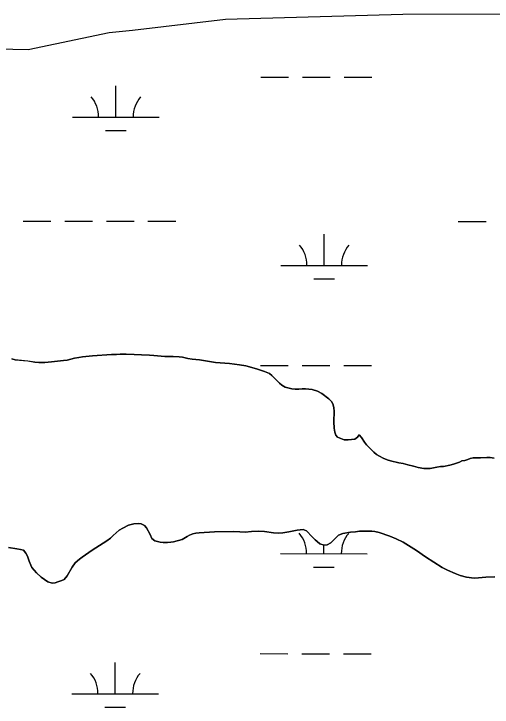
# Model space of a CAD drawing. Extents: x 3148686 to 3186545, y 916144 to 941516.
# Drawn here: x 3169292 to 3169843, y 924892 to 925692 of the extents above; entities that cross this region are included whole.
import ezdxf

# ---------------------------------------------------------------- set-up
doc = ezdxf.new("R2010")
doc.units = 0
for name, color, linetype in [('V-SITE-VEGE', 7, 'Continuous'), ('V-TOPO-SHOR', 7, 'Continuous'), ('V-WETL-SWMP', 7, 'Continuous')]:
    doc.layers.add(name, color=color, linetype=linetype)

msp = doc.modelspace()

# ---------------------------------------------------------------- linework, layer by layer
at = {"layer": 'V-SITE-VEGE'}
for points in [[(3169982.72, 925692), (3169740.13, 925691.22), (3169535.53, 925685.37), (3169428.33, 925672.64), (3169401.52, 925669.94), (3169307.98, 925650.6), (3169236.88, 925652.15), (3169224.01, 925656.07), (3169207.85, 925663.22), (3169196.5, 925669.65), (3169172.85, 925680), (3169159.22, 925683.14), (3169144.45, 925683.98), (3169079.55, 925677.34), (3169017.75, 925665.35), (3169003.79, 925661.98), (3168980.98, 925662.95), (3168961.79, 925666.82), (3168948.73, 925670.17), (3168933, 925672.53), (3168792.19, 925669.49), (3168661.56, 925662.9)], [(3169783.78, 925169.6), (3169779.55, 925168.99), (3169771.65, 925167.19), (3169764.51, 925167.52), (3169757.94, 925168.43), (3169752.33, 925170.12), (3169746.14, 925171.42), (3169740.73, 925173.12), (3169735.51, 925174.04), (3169725.84, 925176.09), (3169722.17, 925177.22), (3169717.52, 925179.3), (3169713.26, 925181.58), (3169709.96, 925183.68), (3169706.66, 925186.16), (3169701.6, 925191.14), (3169698.49, 925194.78), (3169696.15, 925197.85), (3169692.63, 925203.03), (3169689.91, 925206.29), (3169687.81, 925203.38), (3169684.93, 925201.23), (3169677.03, 925200.4), (3169672.59, 925200.36), (3169664.85, 925203.39), (3169663.09, 925205.88), (3169661.91, 925209.15), (3169660.9, 925213.78), (3169660.46, 925221.3), (3169660.94, 925233.46), (3169660.52, 925237.51), (3169659.72, 925240.97), (3169658.15, 925244.44), (3169654.84, 925247.88), (3169646.69, 925253.8), (3169641.85, 925256.46), (3169635.46, 925258.53), (3169631.99, 925259.08), (3169627.93, 925259.44), (3169624.26, 925259.41), (3169620.22, 925258.99), (3169615.97, 925258.76), (3169612.11, 925259.12), (3169604.37, 925261.37), (3169600.69, 925263.66), (3169597.78, 925265.95), (3169589.21, 925274.76), (3169586.31, 925276.86), (3169580.5, 925279.32), (3169571.6, 925282.53), (3169559.03, 925285.71), (3169551.88, 925287.01), (3169540.48, 925288.65), (3169524.26, 925289.87), (3169505.72, 925292.62), (3169497.22, 925293.52), (3169492.19, 925294.44), (3169486.2, 925295.94), (3169482.34, 925296.29), (3169475.2, 925296.62), (3169465.55, 925296.74), (3169453.19, 925297.6), (3169448.17, 925298.14), (3169438.9, 925298.65), (3169430.41, 925298.77), (3169421.15, 925299.28), (3169414.2, 925299.42), (3169410.15, 925299), (3169404.36, 925298.95), (3169382.38, 925297.43), (3169370.81, 925296.18), (3169366.38, 925295.37), (3169361.56, 925294.75), (3169352.89, 925292.56), (3169348.85, 925291.95), (3169334.97, 925290.29), (3169327.45, 925289.66), (3169320.5, 925289.79), (3169315.87, 925290.14), (3169307.56, 925291.42), (3169293.27, 925292.86), (3169289.4, 925293.79)], [(3169845.46, 925179.16), (3169840.82, 925179.9), (3169836.96, 925180.06), (3169829.63, 925179.81), (3169821.14, 925179.74), (3169817.86, 925178.94), (3169815.17, 925177.57), (3169811.71, 925176.58), (3169808.43, 925176.17), (3169805.55, 925174.79), (3169798.62, 925172.42), (3169794.58, 925171.23), (3169787.06, 925169.82), (3169783.78, 925169.6)], [(3169285.34, 925076.1), (3169295, 925074.83), (3169299.06, 925074.09), (3169302.74, 925072.96), (3169305.46, 925069.7), (3169307.23, 925066.24), (3169309.2, 925060.28), (3169310.98, 925055.85), (3169312.35, 925052.97), (3169317.8, 925046.84), (3169323.05, 925042.06), (3169330.81, 925036.71), (3169335.84, 925035.21), (3169339.12, 925035.62), (3169342.2, 925036.42), (3169346.82, 925038), (3169349.51, 925039.37), (3169353.14, 925043.45), (3169358.65, 925053.53), (3169362.48, 925058.38), (3169367.46, 925062.86), (3169370.53, 925065.2), (3169382.04, 925073.01), (3169398.74, 925083.95), (3169402.96, 925087.07), (3169406.22, 925090.19), (3169413.12, 925096.03), (3169417.34, 925098.57), (3169423.88, 925101.9), (3169430.04, 925103.69), (3169435.44, 925103.92), (3169438.53, 925103.37), (3169442.21, 925101.47), (3169444.55, 925098.79), (3169448.66, 925091.29), (3169450.63, 925086.68), (3169454.31, 925084.01), (3169460.31, 925082.32), (3169463.78, 925081.96), (3169468.8, 925081.81), (3169472.47, 925082.22), (3169475.74, 925082.83), (3169485.56, 925085.61), (3169491.32, 925088.74), (3169494.2, 925090.5), (3169497.86, 925092.07), (3169501.33, 925092.68), (3169505.18, 925093.1), (3169523.12, 925094.2), (3169544.92, 925094.57), (3169552.06, 925094.43), (3169558.43, 925093.91), (3169565.76, 925094.73), (3169573.28, 925095.18), (3169580.81, 925094.66), (3169591.05, 925093.01), (3169596.26, 925092.66), (3169601.66, 925093.09), (3169608.6, 925094.11), (3169618.43, 925096.12), (3169625.36, 925097.14), (3169629.04, 925095.62), (3169635.47, 925088.34), (3169638.97, 925084.9), (3169641.3, 925082.99), (3169644.6, 925080.51), (3169649.63, 925078.81), (3169652.91, 925079.41), (3169657.13, 925081.76), (3169666.13, 925090.33), (3169670.94, 925092.48), (3169679.8, 925093.91), (3169685.78, 925094.34), (3169690.41, 925094.96), (3169694.26, 925095.18), (3169704.49, 925095.07), (3169707.78, 925094.51), (3169712.8, 925093.4), (3169725.19, 925089.25), (3169732.35, 925086.22), (3169740.48, 925082.43), (3169755.81, 925072.71), (3169766.48, 925065.27), (3169785.68, 925053.26), (3169791.68, 925050.03), (3169800.59, 925046.05), (3169806.2, 925043.78), (3169813.75, 925041.91)], [(3169813.75, 925041.91), (3169822.43, 925041.01), (3169827.64, 925041.05), (3169831.69, 925041.66), (3169836.13, 925042.09), (3169846.16, 925042.36)]]:
    msp.add_lwpolyline(points, dxfattribs=at)
at = {"layer": 'V-TOPO-SHOR'}
for points in [[(3169289.4, 925293.79), (3169293.27, 925292.86), (3169307.56, 925291.43), (3169315.87, 925290.14), (3169320.5, 925289.79), (3169327.45, 925289.66), (3169334.97, 925290.29), (3169348.85, 925291.95), (3169352.89, 925292.56), (3169361.56, 925294.75), (3169366.38, 925295.37), (3169370.81, 925296.18), (3169382.38, 925297.43), (3169404.36, 925298.95), (3169410.15, 925299), (3169414.2, 925299.42), (3169421.15, 925299.28), (3169430.41, 925298.77), (3169438.9, 925298.65), (3169448.17, 925298.14), (3169453.19, 925297.6), (3169465.55, 925296.74), (3169475.2, 925296.62), (3169482.34, 925296.29), (3169486.2, 925295.94), (3169492.19, 925294.44), (3169497.22, 925293.52), (3169505.72, 925292.62), (3169524.26, 925289.87), (3169540.48, 925288.65), (3169551.88, 925287.01), (3169559.03, 925285.71), (3169571.6, 925282.53), (3169580.5, 925279.32), (3169586.31, 925276.86), (3169589.22, 925274.76), (3169597.78, 925265.95), (3169600.69, 925263.66), (3169604.37, 925261.37), (3169612.11, 925259.12), (3169615.97, 925258.76), (3169620.22, 925258.99), (3169624.26, 925259.41), (3169627.93, 925259.44), (3169631.99, 925259.08), (3169635.46, 925258.53), (3169641.85, 925256.46), (3169646.69, 925253.8), (3169654.84, 925247.88), (3169658.15, 925244.44), (3169659.72, 925240.97), (3169660.52, 925237.51)], [(3169660.52, 925237.51), (3169660.94, 925233.46), (3169660.46, 925221.3), (3169660.9, 925213.78), (3169661.91, 925209.15), (3169663.09, 925205.88), (3169664.85, 925203.39), (3169672.59, 925200.36), (3169677.03, 925200.4), (3169684.93, 925201.23), (3169687.81, 925203.38), (3169689.91, 925206.29), (3169692.63, 925203.03), (3169696.15, 925197.85), (3169698.49, 925194.78), (3169701.6, 925191.14), (3169706.66, 925186.16), (3169709.96, 925183.68), (3169713.26, 925181.58), (3169717.52, 925179.3), (3169722.17, 925177.22), (3169725.84, 925176.09), (3169735.51, 925174.04), (3169740.73, 925173.12), (3169746.14, 925171.42), (3169752.33, 925170.12), (3169757.94, 925168.43), (3169764.51, 925167.52), (3169771.65, 925167.19), (3169779.55, 925168.99), (3169783.78, 925169.6), (3169787.06, 925169.82), (3169794.58, 925171.23), (3169798.62, 925172.42), (3169805.55, 925174.79), (3169808.43, 925176.17), (3169811.71, 925176.58), (3169815.17, 925177.57), (3169817.86, 925178.94), (3169821.14, 925179.74), (3169829.63, 925179.81), (3169836.96, 925180.06), (3169840.82, 925179.9), (3169845.46, 925179.16)], [(3169846.16, 925042.36), (3169836.13, 925042.09), (3169831.69, 925041.66), (3169827.64, 925041.05), (3169822.43, 925041.01), (3169813.75, 925041.91), (3169806.2, 925043.78), (3169800.59, 925046.05), (3169791.68, 925050.03), (3169785.68, 925053.26), (3169766.48, 925065.27), (3169755.81, 925072.71), (3169740.48, 925082.43), (3169732.35, 925086.22), (3169725.19, 925089.25), (3169712.8, 925093.4), (3169707.78, 925094.51), (3169704.49, 925095.07), (3169694.26, 925095.18), (3169690.41, 925094.96), (3169685.78, 925094.34), (3169679.8, 925093.91), (3169670.94, 925092.48), (3169666.13, 925090.33), (3169657.13, 925081.76), (3169652.91, 925079.41), (3169649.63, 925078.81), (3169644.6, 925080.51), (3169641.3, 925082.99), (3169638.97, 925084.9), (3169635.47, 925088.34), (3169629.04, 925095.62), (3169625.36, 925097.14), (3169618.43, 925096.12), (3169608.6, 925094.11), (3169601.66, 925093.09), (3169596.26, 925092.66), (3169591.05, 925093.01), (3169580.81, 925094.66), (3169573.28, 925095.18), (3169565.76, 925094.73), (3169558.43, 925093.91), (3169552.06, 925094.43), (3169544.92, 925094.57), (3169523.12, 925094.2), (3169505.18, 925093.1), (3169501.33, 925092.68), (3169497.86, 925092.07), (3169494.2, 925090.5), (3169491.32, 925088.74), (3169485.56, 925085.61), (3169475.74, 925082.83), (3169472.47, 925082.22), (3169468.8, 925081.81), (3169463.78, 925081.96), (3169460.31, 925082.32), (3169454.31, 925084.01), (3169450.63, 925086.68), (3169448.66, 925091.29), (3169444.55, 925098.79), (3169442.21, 925101.47), (3169438.53, 925103.37), (3169435.44, 925103.92), (3169430.04, 925103.69), (3169423.88, 925101.9), (3169417.34, 925098.57), (3169413.12, 925096.03), (3169406.22, 925090.19), (3169402.96, 925087.07), (3169398.74, 925083.95), (3169382.04, 925073.01), (3169370.53, 925065.2), (3169367.46, 925062.86), (3169362.48, 925058.38), (3169358.65, 925053.53), (3169353.14, 925043.45)], [(3169353.14, 925043.45), (3169349.51, 925039.37), (3169346.82, 925038), (3169342.2, 925036.42), (3169339.12, 925035.62), (3169335.84, 925035.21), (3169330.81, 925036.71), (3169323.05, 925042.06), (3169317.8, 925046.84), (3169312.35, 925052.97), (3169310.98, 925055.85), (3169309.2, 925060.28), (3169307.23, 925066.24), (3169305.46, 925069.7), (3169302.74, 925072.96), (3169299.06, 925074.09), (3169295, 925074.83), (3169285.34, 925076.1)]]:
    msp.add_lwpolyline(points, dxfattribs=at)
at = {"layer": 'V-WETL-SWMP'}
for p, q in [((3169576.37, 925619.05), (3169608.37, 925619.01)), ((3169624.37, 925618.99), (3169656.37, 925618.96)), ((3169672.37, 925618.94), (3169704.37, 925618.91)), ((3169409.25, 925572.79), (3169409.29, 925608.79)), ((3169359.25, 925572.84), (3169459.25, 925572.74)), ((3169397.24, 925557.37), (3169421.24, 925557.35)), ((3169302.28, 925452.83), (3169334.28, 925452.8)), ((3169350.28, 925452.78), (3169382.28, 925452.75)), ((3169398.28, 925452.73), (3169430.28, 925452.7)), ((3169446.28, 925452.68), (3169478.28, 925452.65)), ((3169804.19, 925452.3), (3169836.19, 925452.27)), ((3169649.54, 925401.73), (3169649.58, 925437.73)), ((3169599.54, 925401.78), (3169699.54, 925401.67)), ((3169637.53, 925386.31), (3169661.53, 925386.28)), ((3169576.02, 925286.37), (3169608.02, 925286.34)), ((3169624.02, 925286.32), (3169656.02, 925286.29)), ((3169672.02, 925286.27), (3169704.02, 925286.24)), ((3169649.19, 925069.05), (3169649.21, 925078.94)), ((3169599.19, 925069.1), (3169699.19, 925069)), ((3169637.18, 925053.63), (3169661.18, 925053.61)), ((3169575.67, 924953.7), (3169607.67, 924953.66)), ((3169623.67, 924953.65), (3169655.67, 924953.61)), ((3169671.67, 924953.59), (3169703.67, 924953.56)), ((3169408.55, 924907.44), (3169408.59, 924943.44)), ((3169358.55, 924907.49), (3169458.55, 924907.39)), ((3169396.54, 924892.02), (3169420.54, 924892))]:
    msp.add_line(p, q, dxfattribs=at)
for points in [[(3169982.71, 925692), (3169740.13, 925691.22), (3169535.53, 925685.37), (3169428.33, 925672.64), (3169401.53, 925669.94), (3169307.98, 925650.6), (3169236.88, 925652.15), (3169224.01, 925656.07), (3169207.85, 925663.22), (3169196.5, 925669.65), (3169172.85, 925680), (3169159.22, 925683.14), (3169144.46, 925683.99), (3169079.55, 925677.34), (3169017.75, 925665.35), (3169003.79, 925661.98), (3168980.98, 925662.95), (3168961.79, 925666.82), (3168948.73, 925670.16), (3168933, 925672.53), (3168792.19, 925669.49), (3168661.56, 925662.9)], [(3169289.4, 925293.79), (3169293.27, 925292.86), (3169307.56, 925291.43), (3169315.87, 925290.14), (3169320.5, 925289.79), (3169327.45, 925289.66), (3169334.97, 925290.29), (3169348.85, 925291.95), (3169352.89, 925292.56), (3169361.56, 925294.75), (3169366.38, 925295.37), (3169370.81, 925296.18), (3169382.38, 925297.43), (3169404.36, 925298.95), (3169410.15, 925299), (3169414.2, 925299.42), (3169421.15, 925299.28), (3169430.41, 925298.77), (3169438.9, 925298.65), (3169448.17, 925298.14), (3169453.19, 925297.6), (3169465.55, 925296.74), (3169475.2, 925296.62)], [(3169475.2, 925296.62), (3169482.34, 925296.29), (3169486.2, 925295.94), (3169492.2, 925294.44), (3169497.22, 925293.52), (3169505.72, 925292.62), (3169524.26, 925289.87), (3169540.48, 925288.65), (3169551.88, 925287), (3169559.03, 925285.71), (3169571.6, 925282.53), (3169580.5, 925279.32), (3169586.31, 925276.86), (3169589.22, 925274.76), (3169597.78, 925265.95), (3169600.69, 925263.66), (3169604.37, 925261.37), (3169612.11, 925259.12), (3169615.97, 925258.76), (3169620.22, 925258.99), (3169624.26, 925259.41), (3169627.93, 925259.44), (3169631.99, 925259.08), (3169635.46, 925258.53), (3169641.85, 925256.46), (3169646.69, 925253.8), (3169654.84, 925247.88), (3169658.15, 925244.43), (3169659.72, 925240.97), (3169660.52, 925237.51), (3169660.94, 925233.46), (3169660.46, 925221.3), (3169660.9, 925213.78), (3169661.91, 925209.15), (3169663.09, 925205.88), (3169664.85, 925203.39), (3169672.59, 925200.36), (3169677.03, 925200.4), (3169684.93, 925201.23), (3169687.81, 925203.38), (3169689.91, 925206.29), (3169692.63, 925203.03), (3169696.15, 925197.85), (3169698.49, 925194.78), (3169701.61, 925191.14), (3169706.66, 925186.16), (3169709.96, 925183.68), (3169713.26, 925181.58), (3169717.52, 925179.3), (3169722.17, 925177.22), (3169725.85, 925176.09), (3169735.51, 925174.04), (3169740.73, 925173.12), (3169746.14, 925171.42), (3169752.33, 925170.12), (3169757.94, 925168.43), (3169764.51, 925167.52), (3169771.65, 925167.19), (3169779.54, 925168.99), (3169783.78, 925169.6), (3169787.06, 925169.82), (3169794.58, 925171.23), (3169798.62, 925172.42), (3169805.55, 925174.79), (3169808.43, 925176.17), (3169811.71, 925176.58), (3169815.17, 925177.57), (3169817.86, 925178.94), (3169821.14, 925179.74), (3169829.63, 925179.81), (3169836.96, 925180.06), (3169840.82, 925179.9), (3169845.46, 925179.16)], [(3169501.33, 925092.68), (3169497.86, 925092.07), (3169494.2, 925090.5), (3169491.32, 925088.74), (3169485.56, 925085.61), (3169475.74, 925082.83), (3169472.47, 925082.22), (3169468.8, 925081.81), (3169463.78, 925081.96), (3169460.31, 925082.32), (3169454.31, 925084.01), (3169450.63, 925086.68), (3169448.66, 925091.29), (3169444.55, 925098.79), (3169442.21, 925101.47), (3169438.53, 925103.37), (3169435.44, 925103.92), (3169430.04, 925103.69), (3169423.88, 925101.9), (3169417.34, 925098.57), (3169413.12, 925096.03), (3169406.22, 925090.19), (3169402.96, 925087.07), (3169398.74, 925083.95), (3169382.04, 925073.01), (3169370.53, 925065.2), (3169367.46, 925062.86), (3169362.48, 925058.38), (3169358.66, 925053.53), (3169353.14, 925043.45), (3169349.51, 925039.37), (3169346.82, 925038), (3169342.2, 925036.42), (3169339.12, 925035.62), (3169335.84, 925035.21), (3169330.81, 925036.71), (3169323.05, 925042.06), (3169317.8, 925046.84), (3169312.35, 925052.97), (3169310.98, 925055.85), (3169309.2, 925060.28), (3169307.23, 925066.24), (3169305.46, 925069.7), (3169302.74, 925072.96), (3169299.06, 925074.09), (3169295, 925074.83), (3169285.34, 925076.1)], [(3169846.16, 925042.36), (3169836.13, 925042.09), (3169831.69, 925041.67), (3169827.64, 925041.05), (3169822.43, 925041.01), (3169813.74, 925041.91), (3169806.2, 925043.78), (3169800.59, 925046.05), (3169791.68, 925050.03), (3169785.68, 925053.26), (3169766.48, 925065.27), (3169755.8, 925072.71), (3169740.48, 925082.43), (3169732.35, 925086.22), (3169725.19, 925089.25), (3169712.8, 925093.4), (3169707.78, 925094.51), (3169704.49, 925095.07), (3169694.27, 925095.18), (3169690.41, 925094.96), (3169685.78, 925094.34), (3169679.8, 925093.91), (3169670.94, 925092.48), (3169666.13, 925090.32), (3169657.13, 925081.76), (3169652.9, 925079.41), (3169649.63, 925078.81), (3169644.6, 925080.5), (3169641.3, 925082.99), (3169638.97, 925084.9), (3169635.47, 925088.34), (3169629.04, 925095.62), (3169625.36, 925097.14), (3169618.42, 925096.12), (3169608.6, 925094.11), (3169601.66, 925093.09), (3169596.26, 925092.66), (3169591.05, 925093.01), (3169580.81, 925094.66), (3169573.28, 925095.18), (3169565.76, 925094.74), (3169558.43, 925093.91), (3169552.06, 925094.43), (3169544.92, 925094.57), (3169523.12, 925094.2), (3169505.18, 925093.1), (3169501.33, 925092.68)]]:
    msp.add_lwpolyline(points, dxfattribs=at)
for centre, start, end in [((3169354.01, 925573.32), 359.16781, 40.71147), ((3169464.5, 925573.21), 139.1678, 180.71146), ((3169594.3, 925402.26), 359.16781, 40.71147), ((3169704.79, 925402.14), 139.1678, 180.71146), ((3169593.95, 925069.58), 359.16781, 40.71147), ((3169704.44, 925069.47), 139.1678, 180.71146), ((3169353.31, 924907.98), 359.16781, 40.71147), ((3169463.8, 924907.86), 139.1678, 180.71146)]:
    msp.add_arc(centre, 35.25, start, end, dxfattribs=at)

doc.saveas('drawing.dxf')
